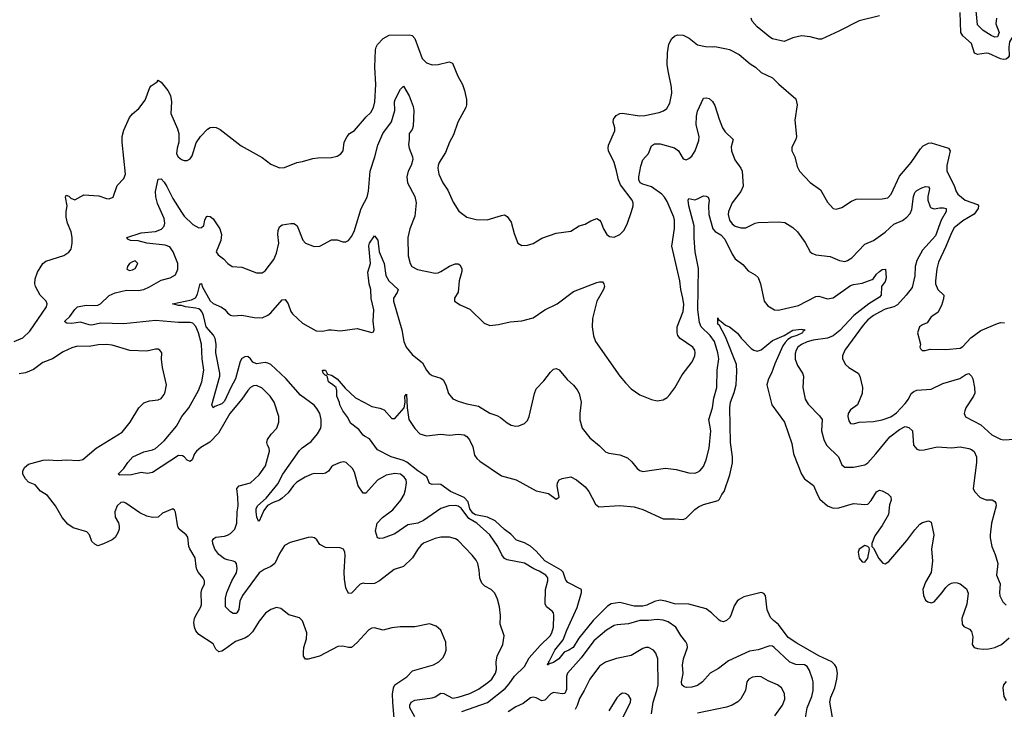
# Model space of a CAD drawing. Header units: inches. Extents: x 1245430 to 1420861, y 606325 to 671315.
# Tile 285 of 319: x 1407609 to 1414437, y 622081 to 626859. Entities that reach past the tile are written whole.
import ezdxf

# ---------------------------------------------------------------- set-up
doc = ezdxf.new("R2010")
doc.units = ezdxf.units.IN
doc.header["$MEASUREMENT"] = 0
doc.layers.add('B4602', color=7, linetype='Continuous')
doc.layers.add('B4612', color=7, linetype='Continuous')

msp = doc.modelspace()

# ---------------------------------------------------------------- linework, layer by layer
at = {"layer": 'B4602', "color": 5}
for points, elevation in [([(1407570, 624628.9), (1407630, 624655.8), (1407679.3, 624700.7), (1407795.6, 624870), (1407799.7, 624890), (1407791.5, 624910), (1407749.8, 624950), (1407718.9, 625010), (1407714.7, 625030), (1407716.1, 625063.9), (1407731.5, 625110), (1407769.7, 625170), (1407790, 625186), (1407915.1, 625224.9), (1407950, 625247.6), (1407965.3, 625270), (1407973.6, 625310), (1407973.6, 625350), (1407965, 625390), (1407941.1, 625450), (1407931.6, 625490), (1407929.9, 625529.9), (1407937.3, 625570), (1407926, 625630), (1407930, 625644), (1407950, 625637.1), (1407962.8, 625622.8), (1407990, 625610.2), (1408053.2, 625646.8), (1408158.4, 625638.4), (1408210, 625620.4), (1408230, 625618), (1408256, 625630), (1408283.6, 625710), (1408330, 625758.8), (1408341.6, 625790), (1408318.5, 626010), (1408319.9, 626050), (1408330, 626094.9), (1408370, 626181.3), (1408390, 626206.2), (1408435.6, 626244.4), (1408478.5, 626301.5), (1408510.9, 626389.1), (1408519.7, 626400.3), (1408562.7, 626430), (1408570, 626441), (1408590, 626426.8), (1408635.5, 626370), (1408654, 626334), (1408661.5, 626290), (1408657.4, 626210), (1408703.8, 626103.8), (1408712.2, 626070), (1408712.2, 626010), (1408700.2, 625970), (1408696.5, 625930), (1408708.1, 625908.1), (1408730, 625890.4), (1408750, 625883.7), (1408770, 625884.2), (1408790, 625894.9), (1408804.4, 625915.6), (1408832.9, 626007.1), (1408861.4, 626050), (1408910, 626101.5), (1408930, 626111.3), (1408950, 626113.8), (1408971.3, 626111.3), (1408999.2, 626099.2), (1409145.1, 625985.1), (1409290, 625903.6), (1409350, 625858), (1409410, 625832.2), (1409445.8, 625834.2), (1409530, 625870.7), (1409570, 625877.3), (1409642, 625898), (1409677.2, 625902.8), (1409770, 625903.7), (1409810, 625912.7), (1409835.1, 625930), (1409852, 625950), (1409859.5, 626010), (1409879.5, 626050), (1409896, 626070), (1409930, 626092.7), (1410000, 626172.9)], 780), ([(1410000, 622953.3), (1409990, 622954.2), (1409970, 622948.3), (1409910, 622886.6), (1409890, 622882.7), (1409870, 622922), (1409861.9, 622981.9), (1409857.8, 623030), (1409865.4, 623145.4), (1409863.6, 623170), (1409855.1, 623190), (1409830, 623199.5), (1409730, 623202.7), (1409690, 623222.7), (1409670, 623254), (1409654, 623270), (1409630, 623274.3), (1409610, 623271), (1409484.2, 623235.8), (1409444.7, 623215.3), (1409410, 623160.7), (1409376.9, 623090), (1409350.3, 623070), (1409303.8, 623050), (1409270, 623027.1), (1409154.5, 622870), (1409135, 622830), (1409127.4, 622772.6), (1409115.5, 622750), (1409110, 622744.5), (1409090, 622745.6), (1409070, 622755.6), (1409036.3, 622790), (1409034.8, 622850), (1409044.2, 622890), (1409080.3, 622970), (1409112.8, 623027.2), (1409116.4, 623056.4), (1409112.9, 623090), (1409102, 623102), (1409090, 623107.3), (1409050, 623115.5), (1409030, 623124.5), (1408990, 623153.1), (1408961.8, 623190), (1408947.1, 623230), (1408946.6, 623250), (1408954.5, 623265.5), (1408970, 623274.6), (1409030, 623280.6), (1409050, 623286.8), (1409070, 623298), (1409100.6, 623330), (1409113.6, 623370), (1409117.1, 623450), (1409123.7, 623490), (1409122.4, 623550), (1409113.8, 623610), (1409130, 623630.2), (1409210, 623650.4), (1409270, 623706.4), (1409312.5, 623767.5), (1409340.4, 623870), (1409338.7, 623890), (1409327.8, 623910), (1409323.5, 623930), (1409328.3, 623950), (1409352.7, 623987.3), (1409391.1, 624030), (1409406.6, 624070), (1409406.3, 624110), (1409372.6, 624210), (1409346, 624250), (1409290, 624305.6), (1409250, 624325.6), (1409230, 624321.6), (1409210, 624309.6), (1409190, 624289.6), (1409149.4, 624230.6), (1409066.2, 624130), (1408986.8, 623993.2), (1408927.9, 623932.2), (1408865.5, 623894.5), (1408835.5, 623870), (1408820.2, 623850), (1408803.8, 623810), (1408790, 623797.6), (1408770, 623807.8), (1408750, 623829.7), (1408737, 623837), (1408710, 623838.5), (1408530, 623721), (1408494.7, 623714.7), (1408450, 623722.3), (1408384.5, 623704.5), (1408302.6, 623702.6), (1408292.7, 623710), (1408331.1, 623748.9), (1408357.7, 623790), (1408392.8, 623830), (1408470, 623865.8), (1408530, 623879.1), (1408550, 623888.3), (1408610, 623942.3), (1408697.1, 624042.9), (1408733.2, 624110), (1408780.7, 624170), (1408849.8, 624290), (1408872, 624350), (1408886.2, 624430), (1408873.6, 624510), (1408869.8, 624610), (1408847.9, 624690), (1408830, 624734), (1408810, 624755.4), (1408790, 624761.6), (1408710, 624762.1), (1408550, 624775.6), (1408330, 624751.9), (1408170, 624755.5), (1408110, 624742.4), (1408090, 624743.9), (1408030, 624762.6), (1407970, 624755.3), (1407936.6, 624756.6), (1407923.9, 624763.9), (1407922.9, 624770), (1407956.7, 624803.3), (1407990, 624852.2), (1408010, 624868.7), (1408070, 624882), (1408130, 624878.4), (1408150, 624881.5), (1408170, 624891.1), (1408230, 624947.9), (1408270, 624965.8), (1408350, 624984.8), (1408430, 624982.9), (1408469.9, 624990.1), (1408510, 625007.9), (1408590, 625054.7), (1408653.2, 625070), (1408690, 625090.7), (1408705.7, 625130), (1408706.4, 625170), (1408674, 625250), (1408650, 625284.5), (1408616.4, 625296.4), (1408490, 625310.9), (1408430, 625326.5), (1408377.2, 625330), (1408359.5, 625339.5), (1408352, 625350), (1408450, 625382.8), (1408550, 625390.9), (1408591.4, 625408.6), (1408611, 625429), (1408614.4, 625450), (1408610, 625482.9), (1408564.7, 625584.7), (1408552.5, 625632.5), (1408551.6, 625670), (1408570, 625754.8), (1408590, 625756.5), (1408610, 625734.3), (1408630, 625703.1), (1408670, 625619.5), (1408730, 625525.3), (1408750, 625498.9), (1408810, 625439.3), (1408850, 625416.3), (1408870, 625418.8), (1408886.6, 625433.4), (1408892.7, 625470), (1408904.8, 625495.2), (1408910, 625498.8), (1408930, 625495.5), (1408950, 625479.1), (1408995.6, 625410), (1409007.1, 625370), (1409002.4, 625330), (1408971, 625250), (1408984.7, 625230), (1409022.8, 625202.8), (1409051.3, 625170), (1409082, 625150), (1409150, 625144.4), (1409250, 625104.4), (1409290, 625104.9), (1409310, 625118.4), (1409370, 625198.4), (1409390, 625240.5), (1409405.8, 625310), (1409398.9, 625370), (1409400.5, 625399.5), (1409410, 625423), (1409430, 625438.4), (1409490, 625448), (1409510, 625447.7), (1409520.9, 625440.9), (1409532.7, 625430), (1409572.5, 625332.5), (1409590, 625311), (1409650, 625287.3), (1409690, 625290.7), (1409770, 625334.4), (1409810, 625334.6), (1409850, 625320.3), (1409870, 625319.5), (1409890, 625330.4), (1409910, 625356.4), (1409928, 625392), (1409977, 625550), (1410000, 625594.2)], 760), ([(1410000, 623579.5), (1409990, 623579.5), (1409955.1, 623630), (1409930, 623724), (1409916, 623750), (1409873.2, 623790), (1409854.9, 623794.9), (1409830, 623791.9), (1409783.1, 623770), (1409770, 623760.4), (1409749.3, 623730), (1409730, 623717.5), (1409710, 623712.8), (1409650, 623715), (1409633.7, 623710), (1409589.2, 623690), (1409530, 623654.5), (1409507.7, 623632.3), (1409470, 623580.8), (1409430, 623544.3), (1409410, 623529.4), (1409365.9, 623514.1), (1409326.6, 623493.4), (1409301.6, 623458.4), (1409270, 623383.7), (1409265.6, 623385.6), (1409253, 623413), (1409247.9, 623448), (1409248.8, 623470), (1409257.2, 623490), (1409317.1, 623542.9), (1409381.1, 623619), (1409397.9, 623642.1), (1409432.4, 623710), (1409550, 623873.6), (1409567.4, 623892.6), (1409630, 623937.2), (1409673.4, 623990), (1409696.3, 624030), (1409700.2, 624050), (1409699.1, 624090), (1409690, 624131.3), (1409670, 624166), (1409650, 624187.4), (1409556.9, 624256.9), (1409453.2, 624373.2), (1409350, 624469.9), (1409330, 624479.9), (1409310, 624483), (1409250, 624474.2), (1409226.4, 624486.4), (1409210, 624510.5), (1409190, 624525.8), (1409170, 624524), (1409150, 624511.7), (1409137, 624490), (1409106.4, 624370), (1409072, 624310), (1409030, 624215), (1409010, 624196.7), (1408960.9, 624179.1), (1408949.6, 624169.7), (1408942, 624190), (1408995.9, 624390), (1408996, 624410), (1408968.8, 624550), (1408972.1, 624610), (1408964.8, 624650), (1408953.1, 624673.1), (1408902.9, 624730), (1408883.6, 624810), (1408873.7, 624833.7), (1408864.4, 624844.4), (1408850, 624855), (1408830, 624861.6), (1408759, 624870), (1408730, 624879.5), (1408710, 624878.4), (1408669.2, 624890), (1408800.7, 624919.3), (1408827.4, 624932.6), (1408841.4, 624958.6), (1408858, 625022), (1408862, 625030), (1408870, 625031.8), (1408874.7, 625010), (1408930, 624910.3), (1408950, 624893.1), (1409007.9, 624867.9), (1409031.3, 624851.3), (1409050, 624827.7), (1409070, 624812.7), (1409090, 624808.5), (1409150, 624812.6), (1409234.9, 624794.9), (1409290, 624792.9), (1409330, 624811.1), (1409350, 624828.1), (1409430, 624918), (1409450, 624920.7), (1409470, 624891), (1409490, 624837.3), (1409501.5, 624821.5), (1409570, 624756.4), (1409664.5, 624704.5), (1409710, 624700.3), (1409749.8, 624710.2), (1409770, 624710.3), (1409830, 624702.3), (1409950, 624718.9), (1410000, 624704.8)], 740), ([(1410000, 622598.9), (1409950, 622543.7), (1409910, 622509.5), (1409890, 622509.6), (1409850, 622519.1), (1409815.2, 622515.2), (1409688.2, 622450), (1409610, 622428.9), (1409590, 622428.5), (1409576.9, 622450), (1409577, 622477), (1409580.2, 622510), (1409596.8, 622570), (1409598.8, 622610), (1409570, 622694), (1409550, 622715.1), (1409475.2, 622735.2), (1409418.8, 622778.8), (1409390, 622785.1), (1409350, 622772.1), (1409313.7, 622746.3), (1409270, 622691.3), (1409222.2, 622617.8), (1409192.3, 622587.7), (1409170, 622574.8), (1409104.4, 622550), (1409030, 622495.3), (1409010, 622483.5), (1408990, 622478.9), (1408970, 622497), (1408950, 622534.7), (1408850, 622598.7), (1408830, 622625.4), (1408821.3, 622650), (1408817.3, 622682.7), (1408821.1, 622710), (1408829.3, 622730.7), (1408866, 622790), (1408870, 622806), (1408867.1, 622890), (1408871.1, 622910), (1408889.6, 622950), (1408889.7, 622970), (1408881.2, 622990), (1408848.6, 623028.6), (1408837.7, 623050), (1408831.4, 623070), (1408825.8, 623130), (1408787.9, 623192.1), (1408781.5, 623210), (1408773.9, 623273.9), (1408763.7, 623290), (1408713.6, 623330), (1408704.4, 623344.4), (1408690, 623446), (1408681.2, 623461.2), (1408670, 623469), (1408599.8, 623440.2), (1408570, 623413.2), (1408530, 623409.2), (1408490, 623418), (1408441.3, 623441.3), (1408344, 623510), (1408330, 623515.1), (1408310, 623512.8), (1408284, 623490), (1408268.1, 623450), (1408271.7, 623411.7), (1408293, 623373), (1408299.5, 623350), (1408298.7, 623330), (1408290, 623302.7), (1408270, 623272), (1408250, 623255.6), (1408190, 623227), (1408150, 623214), (1408130, 623224), (1408110, 623244), (1408092.3, 623290), (1408073.2, 623310), (1407978.4, 623338.4), (1407942.7, 623362.7), (1407902.7, 623410), (1407857, 623490), (1407802, 623562), (1407753.1, 623593.1), (1407716.1, 623636.1), (1407670, 623654.5), (1407650, 623678), (1407631.6, 623710), (1407631.6, 623730), (1407643.1, 623756.9), (1407670, 623780.5), (1407772.6, 623807.4), (1407810, 623810.2), (1407870, 623803.9), (1407930, 623808.9), (1408015.6, 623804.4), (1408047.5, 623812.5), (1408139.6, 623890), (1408319.5, 624000.5), (1408374.7, 624070), (1408435.1, 624170), (1408470, 624205.5), (1408510, 624219.3), (1408570, 624224.9), (1408590, 624234.9), (1408610, 624262), (1408618.3, 624281.7), (1408627.7, 624330), (1408599.3, 624450), (1408593, 624507), (1408594, 624550), (1408581.2, 624570), (1408570, 624575.6), (1408550, 624576.9), (1408490, 624562), (1408373.4, 624566.6), (1408250, 624604.4), (1408210, 624609.8), (1408153.1, 624606.9), (1408090, 624594.8), (1408010, 624597.1), (1407970, 624586.2), (1407910, 624558), (1407835.8, 624510), (1407770, 624483.7), (1407704.6, 624435.4), (1407650, 624412.1), (1407606.2, 624406.2)], 780), ([(1410000, 623974.1), (1409990, 623979.3), (1409960.2, 624020.2), (1409902.7, 624062.7), (1409883.3, 624103.3), (1409850, 624149.2), (1409829.6, 624190), (1409827, 624207), (1409808.7, 624251.3), (1409808.7, 624290), (1409802.7, 624310), (1409781.2, 624330), (1409749.6, 624349.6), (1409742.7, 624382.7), (1409735.3, 624395.3), (1409730, 624394), (1409714, 624410), (1409708.7, 624430), (1409730, 624432), (1409742.8, 624402.8), (1409770, 624395.3), (1409810, 624370.4), (1409865.5, 624305.5), (1409938.2, 624238.2), (1410000, 624205.7)], 720)]:
    msp.add_lwpolyline(points, dxfattribs=dict(at, elevation=elevation))
at = {"layer": 'B4602', "color": 5, "elevation": 780}
msp.add_lwpolyline([(1408410, 625189), (1408390, 625182.7), (1408371, 625170), (1408356, 625150), (1408351.3, 625130), (1408370, 625122), (1408390, 625125.5), (1408410, 625134.8), (1408429, 625170)], close=True, dxfattribs=at)
at = {"layer": 'B4612', "color": 5}
for points, elevation in [([(1414383.1, 626870), (1414377.8, 626830), (1414401.3, 626770), (1414390, 626741.7), (1414370, 626738.5), (1414346, 626750), (1414290, 626785.6), (1414250, 626824.7), (1414236.4, 626970)], 760), ([(1413570, 626885.3), (1413430, 626851.5), (1413290, 626779.3), (1413170, 626725.1), (1413150, 626724), (1413090, 626740.4), (1413030, 626747.3), (1412970, 626732.7), (1412910, 626709.5), (1412830, 626727.8), (1412810, 626739.5), (1412722, 626810), (1412688, 626850), (1412680.5, 626870)], 780), ([(1414550.1, 626889.9), (1414531.2, 626850), (1414510.9, 626770), (1414473.6, 626706.4), (1414467.5, 626670), (1414470.1, 626609.9), (1414463.5, 626596.5), (1414450, 626585.8), (1414430, 626583.8), (1414410, 626589), (1414330, 626625.2), (1414310, 626627.5), (1414250, 626617.7), (1414230, 626628.3), (1414210, 626695.3), (1414148.3, 626748.3), (1414134.6, 626770), (1414131.4, 626910)], 780), ([(1410000, 626172.9), (1410010, 626184.4), (1410043.9, 626216.1), (1410062.8, 626250), (1410070.4, 626289.6), (1410078.9, 626410), (1410072.5, 626530), (1410076.2, 626650), (1410079.8, 626670), (1410090, 626688.5), (1410130, 626729.1), (1410170, 626751.3), (1410310, 626754.9), (1410330.2, 626750.2), (1410348.8, 626730), (1410400.3, 626590), (1410430, 626559.5), (1410470, 626547), (1410510, 626548.9), (1410587.5, 626567.5), (1410610, 626557.3), (1410647.1, 626467.1), (1410678.8, 626410), (1410694, 626370), (1410707.6, 626307.6), (1410708.1, 626270), (1410702.4, 626250), (1410646.5, 626150), (1410617.9, 626062.1), (1410589.2, 626010), (1410561.7, 625938.3), (1410518.7, 625870), (1410510.4, 625850), (1410508.7, 625830), (1410516.4, 625790), (1410542.4, 625730), (1410577.6, 625677.6), (1410615.6, 625595.6), (1410653.5, 625533.5), (1410710.4, 625490.4), (1410774.4, 625474.4), (1410850, 625471.8), (1410950, 625503), (1410970, 625506.8), (1410981.4, 625501.4), (1410990, 625496), (1411016.9, 625456.9), (1411037.7, 625377.7), (1411064, 625310), (1411090, 625294), (1411130, 625298), (1411170, 625308.4), (1411230, 625344.9), (1411330, 625379.1), (1411430, 625394), (1411488.7, 625430), (1411530, 625442), (1411570, 625466.8), (1411610, 625481), (1411630, 625471.3), (1411638.5, 625458.5), (1411658, 625410), (1411680.5, 625370), (1411698, 625358), (1411730, 625352.4), (1411769.3, 625370), (1411799.5, 625400.5), (1411823, 625450), (1411851.6, 625530), (1411862.9, 625570), (1411862.9, 625590), (1411855.6, 625610), (1411774.9, 625714.9), (1411760.3, 625750), (1411748.2, 625811.8), (1411730, 625869.4), (1411691, 625950), (1411688.5, 625970), (1411692.4, 625990), (1411735.6, 626090), (1411736.9, 626110), (1411724.7, 626150), (1411726.6, 626170), (1411745.2, 626194.8), (1411770.9, 626209.1), (1411790, 626211.4), (1411906.9, 626193.1), (1411944.9, 626195.1), (1412043.8, 626216.2), (1412072.8, 626227.2), (1412095.2, 626244.8), (1412117.8, 626282.2), (1412131.9, 626350), (1412128.6, 626391.4), (1412104.6, 626504.6), (1412099.5, 626550), (1412101.3, 626630), (1412109.8, 626690), (1412129.9, 626730.1), (1412150, 626746.3), (1412170, 626755.6), (1412210, 626752), (1412251.5, 626731.5), (1412310, 626685.5), (1412365.6, 626674.4), (1412410, 626670.8), (1412430, 626674), (1412510, 626658), (1412530, 626653), (1412598, 626618), (1412673.7, 626553.7), (1412710.8, 626530), (1412750, 626494), (1412830, 626456.3), (1412872.1, 626412.1), (1412990, 626310.8), (1413001.3, 626270), (1412983.4, 626163.4), (1412994.4, 626050), (1412990.3, 626029.7), (1412964.2, 625975.8), (1412963.1, 625950), (1412983.1, 625910), (1413001.2, 625841.2), (1413017, 625810), (1413090, 625732), (1413160.9, 625680.9), (1413210, 625595.5), (1413250, 625550.6), (1413270, 625546), (1413310, 625558.4), (1413378, 625602), (1413410, 625616.4), (1413590, 625617), (1413630, 625625.3), (1413652.8, 625650), (1413710, 625774.3), (1413789.8, 625870), (1413855.2, 625964.8), (1413874.3, 625985.7), (1413910, 626004.7), (1413930, 626006.5), (1414049.2, 625969.2), (1414061.3, 625950), (1414037.5, 625850), (1414037.4, 625810), (1414088.3, 625710), (1414103.2, 625670), (1414114.7, 625650), (1414164.2, 625610), (1414250, 625579), (1414258, 625570), (1414256, 625550), (1414228.6, 625511.5), (1414150, 625465.8), (1414090, 625416.8), (1414070, 625383), (1414031.7, 625288.3), (1413980.2, 625179.8), (1413967.9, 625132.1), (1413958.4, 625050), (1413960.5, 625030), (1413976.2, 624990), (1414016.5, 624950), (1414015.8, 624924.2), (1414000.9, 624879.1), (1413974.9, 624830), (1413930, 624800.7), (1413900.7, 624759.3), (1413870, 624746), (1413848, 624730), (1413834, 624690), (1413856, 624610), (1413851.3, 624590), (1413856.9, 624576.9), (1413867.7, 624567.7), (1413887.7, 624567.7), (1413923.3, 624576.7), (1414030, 624574.3), (1414130, 624584), (1414150, 624593.7), (1414205.2, 624654.8), (1414273.7, 624706.3), (1414390, 624754.5), (1414410, 624760.2), (1414438.7, 624758.7)], 780), ([(1410000, 625594.2), (1410018.6, 625630), (1410028.5, 625671.5), (1410039.8, 625810), (1410072.4, 625910), (1410092.7, 625990), (1410127.5, 626070), (1410187.8, 626152.2), (1410210.5, 626230), (1410208.9, 626290), (1410213.6, 626306.4), (1410250, 626378.8), (1410270, 626398.8), (1410310, 626332.4), (1410337.1, 626257.1), (1410341.6, 626230), (1410337.3, 626122.7), (1410330, 626099.3), (1410308.8, 626071.2), (1410310.3, 626030.3), (1410304.7, 625995.3), (1410308.4, 625968.4), (1410333.7, 625910), (1410335.3, 625890), (1410322.6, 625850), (1410302.2, 625810), (1410292.3, 625770), (1410298, 625730), (1410350, 625634.9), (1410357.9, 625590), (1410350, 625497.2), (1410313.4, 625410), (1410300.3, 625350), (1410302.9, 625222.9), (1410315.5, 625170), (1410327.7, 625150), (1410367.7, 625127.7), (1410490, 625104.1), (1410510, 625105.4), (1410530, 625114), (1410590, 625151.1), (1410628.2, 625168.2), (1410648.5, 625168.5), (1410661.6, 625161.6), (1410675.9, 625135.9), (1410674.9, 625114.9), (1410656.5, 625050), (1410648.9, 624971.1), (1410624.9, 624930), (1410622.8, 624910), (1410663.4, 624883.4), (1410730, 624854.4), (1410830, 624757.3), (1410870, 624740.7), (1410930, 624747.7), (1411010, 624765.5), (1411090, 624773), (1411170, 624792.4), (1411250.5, 624849.5), (1411336.3, 624890), (1411450, 624975.3), (1411610, 625039.5), (1411630, 625043.8), (1411650, 625042), (1411660.5, 625030), (1411663.8, 625010), (1411657.6, 624990), (1411611.2, 624908.8), (1411581.5, 624790), (1411579.5, 624730), (1411588.3, 624668.3), (1411600.7, 624630), (1411771, 624390), (1411810, 624342), (1411850, 624302), (1411910, 624259.3), (1411990, 624228), (1412030, 624218), (1412070, 624225.5), (1412098, 624242), (1412117.8, 624262.2), (1412150.8, 624309.2), (1412201.8, 624398.2), (1412271.4, 624488.6), (1412290.8, 624530), (1412292.8, 624550), (1412289.7, 624570), (1412276.3, 624590), (1412189.8, 624649.8), (1412173.7, 624670), (1412167, 624690), (1412169, 624731), (1412210, 624837.3), (1412213.6, 624886.4), (1412208.4, 624930), (1412192.7, 624990), (1412186.4, 625050), (1412130.9, 625290), (1412148.6, 625411.4), (1412148.7, 625470), (1412144.1, 625490), (1412099, 625599), (1412080.9, 625630), (1412061.5, 625650), (1411990, 625700.8), (1411930, 625718.8), (1411912, 625730), (1411902.1, 625750), (1411901.4, 625770), (1411915.8, 625844.2), (1411930.7, 625889.3), (1411968.1, 625931.9), (1411990, 625984.9), (1412010, 626000.2), (1412050, 625999.7), (1412150, 625971.8), (1412176.2, 625950), (1412210, 625895.8), (1412230, 625888.7), (1412250, 625897), (1412270, 625914.6), (1412293.3, 625950), (1412318.1, 626021.9), (1412320.2, 626050), (1412299.4, 626130), (1412301.8, 626190), (1412310, 626224.9), (1412350, 626316), (1412370, 626318), (1412390, 626312.4), (1412413.1, 626293.1), (1412430, 626264.9), (1412458.4, 626170), (1412482.9, 626110), (1412501.9, 626081.9), (1412555.5, 626030), (1412542.2, 625977.8), (1412544.1, 625950), (1412568.7, 625888.7), (1412610.4, 625830), (1412618.4, 625810), (1412626, 625706), (1412610.4, 625670), (1412550, 625589.6), (1412522.9, 625530), (1412521.1, 625510), (1412530.3, 625470), (1412550, 625444.4), (1412570, 625429.3), (1412610, 625418.2), (1412643.3, 625416.7), (1412710, 625450.3), (1412730, 625453.7), (1412870, 625459.5), (1412913.8, 625453.8), (1412970, 625420.3), (1413003.1, 625390), (1413056.2, 625316.2), (1413090, 625250.8), (1413100.9, 625240.9), (1413130.4, 625230.4), (1413230, 625217.4), (1413294.8, 625190), (1413330, 625184.7), (1413350, 625190.2), (1413379.1, 625210), (1413470, 625304.9), (1413530, 625330.4), (1413610, 625386.7), (1413670, 625443.6), (1413730, 625468.9), (1413759.7, 625490), (1413783, 625517), (1413795.8, 625544.2), (1413806.6, 625633.4), (1413817.2, 625662.8), (1413830, 625676.1), (1413865.6, 625694.4), (1413890, 625703.2), (1413910, 625702.4), (1413916.9, 625690), (1413916.6, 625676.6), (1413906.5, 625633.5), (1413906.7, 625610), (1413923.6, 625563.6), (1413930, 625554.7), (1413949.6, 625549.6), (1413990, 625556.7), (1414016, 625556), (1414032.4, 625550), (1414034.3, 625530), (1413999.5, 625470), (1413958.4, 625361.6), (1413870, 625263.2), (1413829.6, 625190), (1413819.4, 625150), (1413815.8, 625084.2), (1413797.3, 625002.7), (1413756, 624950), (1413695.3, 624884.7), (1413669.6, 624870.4), (1413610, 624853.1), (1413570, 624833.7), (1413529.2, 624810), (1413490, 624779.3), (1413456.8, 624743.2), (1413330.2, 624570), (1413314, 624530), (1413314.4, 624510), (1413336.4, 624470), (1413359.3, 624450), (1413423, 624410), (1413434.9, 624390), (1413452.7, 624310), (1413450.4, 624270), (1413418.7, 624190), (1413370, 624156.5), (1413354.1, 624130), (1413351.9, 624110), (1413359.5, 624079.5), (1413370, 624062), (1413390, 624059.5), (1413430.2, 624070.2), (1413530, 624074), (1413590, 624086.5), (1413650, 624107.8), (1413690, 624134.7), (1413750, 624198.9), (1413773, 624230), (1413790, 624268.4), (1413810, 624283.6), (1413830, 624291.6), (1413930, 624299.6), (1414010, 624339.1), (1414127.1, 624372.8), (1414170, 624400.5), (1414190, 624406.8), (1414208.3, 624388.3), (1414218, 624370), (1414230.3, 624310.3), (1414231.4, 624271.4), (1414223.9, 624250), (1414170.3, 624170), (1414162, 624150), (1414158.3, 624130), (1414167.7, 624107.7), (1414272.9, 624052.9), (1414350, 623982), (1414410, 623952.2), (1414430, 623948.4), (1414630, 623959.3)], 760), ([(1410000, 624704.8), (1410050, 624690.8), (1410063.1, 624696.9), (1410066, 624710), (1410060.2, 624770), (1410065.2, 624850), (1410046.4, 624926.4), (1410043.3, 624990), (1410033.2, 625030), (1410022.9, 625110), (1410041.1, 625170), (1410030, 625291.3), (1410034.7, 625310), (1410070, 625360.7), (1410092.1, 625332), (1410102, 625250), (1410135.5, 625170), (1410147.2, 625087.3), (1410169.3, 625049.3), (1410232.4, 624990), (1410225.8, 624970), (1410201.9, 624930), (1410201.4, 624910), (1410258.1, 624710), (1410272.4, 624630), (1410289.5, 624590), (1410330, 624539.6), (1410402.2, 624482.2), (1410430.4, 624430), (1410448.2, 624408.2), (1410470, 624394), (1410530, 624376.5), (1410544.2, 624364.2), (1410563.9, 624330), (1410581.5, 624270), (1410612.7, 624232.7), (1410650, 624215.2), (1410710, 624196.9), (1410790, 624182), (1410870, 624132.7), (1410917, 624117), (1410943.1, 624103.1), (1410990, 624065.5), (1411018, 624050), (1411050, 624042), (1411070, 624044), (1411110, 624060.7), (1411130, 624081), (1411140.7, 624110), (1411178.4, 624270), (1411190, 624300.7), (1411242.9, 624357.1), (1411290, 624418), (1411310, 624437.3), (1411330, 624442), (1411350, 624433.4), (1411405.6, 624365.6), (1411450, 624326), (1411475.3, 624295.3), (1411488.6, 624270), (1411501.7, 624210), (1411492.7, 624130), (1411493.2, 624086.8), (1411508.4, 624030), (1411562.2, 623962.2), (1411630, 623906), (1411670, 623866), (1411695.1, 623855.1), (1411770, 623843.1), (1411822.5, 623822.5), (1411854.6, 623794.6), (1411890, 623750.5), (1411910, 623735.5), (1411930, 623728.4), (1412087.2, 623752.8), (1412162, 623742), (1412250, 623719.5), (1412290, 623718), (1412310, 623723.1), (1412326.3, 623733.7), (1412350, 623763), (1412369.8, 623810), (1412389.7, 623890), (1412402.2, 624010), (1412387.6, 624090), (1412412.5, 624170), (1412422.8, 624237.2), (1412443.5, 624310), (1412446.5, 624430), (1412456.4, 624510), (1412450.9, 624550), (1412426.9, 624630), (1412397.1, 624670), (1412334.1, 624730), (1412322.3, 624762.3), (1412312, 624850), (1412315.3, 625135.3), (1412293.3, 625250), (1412285.4, 625345.4), (1412286.9, 625430), (1412249.8, 625570.2), (1412245.1, 625610), (1412250, 625620.5), (1412290, 625612), (1412310, 625617.1), (1412350, 625638), (1412370, 625636.9), (1412382, 625630), (1412389.2, 625610), (1412384.3, 625570), (1412388.7, 625510), (1412416.3, 625410), (1412432.2, 625392.2), (1412470, 625368.2), (1412499.4, 625339.4), (1412550, 625233.7), (1412570, 625201.7), (1412623, 625163), (1412659.9, 625119.9), (1412710, 625092.2), (1412730, 625072.7), (1412746, 625030), (1412771.9, 624910), (1412795.8, 624875.8), (1412842.8, 624850), (1412870, 624847.1), (1412890, 624850.2), (1413010, 624878.6), (1413130, 624942.3), (1413150, 624944), (1413210, 624925.2), (1413250, 624931.3), (1413370, 625016.5), (1413390, 625024.5), (1413450, 625033.8), (1413520.6, 625059.4), (1413530, 625066.4), (1413550, 625096.9), (1413570, 625114.6), (1413590, 625127.3), (1413612, 625130), (1413617.3, 625070), (1413610, 625046), (1413585.5, 625010), (1413583, 624950), (1413570, 624935.9), (1413496.6, 624890), (1413392.8, 624810), (1413295.2, 624704.8), (1413250.9, 624669.1), (1413210, 624653), (1413110, 624637.8), (1413070, 624626.7), (1413030, 624609.3), (1413005.5, 624590), (1412993.5, 624570), (1412987.3, 624547.3), (1412987.3, 624507.3), (1413002.2, 624462.2), (1413036.9, 624410), (1413044, 624390), (1413040.1, 624310), (1413056.6, 624230), (1413075.7, 624195.7), (1413154.5, 624114.5), (1413172.8, 624090), (1413169.4, 624010), (1413184.8, 623950), (1413204.2, 623910), (1413287.4, 623830), (1413310, 623774), (1413330, 623758), (1413390, 623759.3), (1413470, 623774.7), (1413490, 623788.4), (1413545.8, 623850), (1413641.6, 623970), (1413710, 624020.2), (1413750, 624040.3), (1413773.7, 624033.7), (1413799.1, 624010), (1413807.2, 623910), (1413830, 623883.1), (1413850, 623877.6), (1413880.8, 623879.2), (1413970, 623898.9), (1414070, 623892), (1414130, 623899.5), (1414190, 623888.8), (1414210, 623882), (1414228.1, 623868.2), (1414243.9, 623830), (1414244.5, 623790), (1414220.5, 623610), (1414230.4, 623590.4), (1414270, 623548.2), (1414310, 623532.4), (1414351.7, 623531.7), (1414370, 623520.7), (1414377.1, 623510), (1414380.4, 623490), (1414348.6, 623370), (1414338, 623290), (1414339.6, 623270), (1414349.1, 623210), (1414374.2, 623154.2), (1414390.7, 623090.7), (1414382.7, 623010), (1414407.3, 622950), (1414403.5, 622890), (1414406.6, 622866.6), (1414425.2, 622825.2), (1414450, 622803.2)], 740), ([(1410000, 624205.7), (1410050, 624179.5), (1410106.6, 624166.6), (1410135.1, 624155.1), (1410190, 624094.8), (1410210, 624096.3), (1410275.3, 624170), (1410282, 624210), (1410279, 624250), (1410290, 624264.7), (1410295.5, 624170), (1410308, 624090), (1410347.7, 624027.7), (1410384, 623990), (1410430, 623975.3), (1410530, 623988.2), (1410590, 623980.4), (1410650, 623988.4), (1410690, 623982.4), (1410710, 623970.4), (1410727.8, 623947.7), (1410750, 623898.8), (1410762.9, 623842.9), (1410779.3, 623819.3), (1410800.4, 623800.4), (1410950, 623698.6), (1411051.1, 623671.1), (1411190, 623594.9), (1411275.6, 623575.6), (1411330, 623537.3), (1411349, 623550), (1411335.1, 623630), (1411337.2, 623650), (1411349.2, 623670), (1411370, 623680.7), (1411430, 623692.7), (1411470, 623670.3), (1411530, 623621.6), (1411556.4, 623590), (1411602.3, 623502.3), (1411624.4, 623484.4), (1411770, 623492.4), (1411870, 623483.6), (1411930, 623464.7), (1412070, 623400.3), (1412150, 623401.3), (1412210, 623396.5), (1412230, 623406), (1412290, 623465.2), (1412316, 623484), (1412350, 623499.4), (1412451.9, 623528.1), (1412462.7, 623537.3), (1412478, 623570), (1412494, 623590), (1412533.8, 623706.2), (1412552.1, 623787.9), (1412552.4, 623830), (1412538.1, 623930), (1412533.6, 624170), (1412538.7, 624210), (1412563.6, 624276.4), (1412576.3, 624330), (1412581.1, 624421.1), (1412579, 624470), (1412502.3, 624662.3), (1412461.1, 624741.1), (1412449.8, 624750), (1412450, 624794), (1412456.9, 624776.9), (1412470, 624771), (1412503.1, 624743.1), (1412530.3, 624730.3), (1412586.6, 624686.6), (1412612.8, 624652.8), (1412681.8, 624581.8), (1412698.8, 624570), (1412723.4, 624563.4), (1412750, 624571.8), (1412830, 624635.6), (1412910, 624672), (1412970, 624708.8), (1413030, 624714.3), (1413056, 624710), (1413040.3, 624699.8), (1413037, 624690), (1412998.4, 624670), (1412960.7, 624659.3), (1412936.3, 624643.7), (1412917, 624623), (1412901.4, 624598.6), (1412844.3, 624475.7), (1412821.5, 624410), (1412800.5, 624370), (1412790.2, 624330), (1412824.4, 624190), (1412912.2, 624070), (1412963.2, 623923.2), (1412974.2, 623850), (1413030, 623710.4), (1413050, 623678), (1413112.6, 623632.6), (1413142.4, 623562.4), (1413157.8, 623537.8), (1413210.5, 623490), (1413250, 623474), (1413290, 623476.9), (1413390, 623507), (1413470, 623500.3), (1413490, 623502.6), (1413513.3, 623526.7), (1413550, 623588.2), (1413570, 623598.4), (1413590, 623594.4), (1413630, 623573), (1413650, 623554), (1413651.9, 623530), (1413641.2, 623498.8), (1413632.6, 623430), (1413590, 623353.6), (1413537.8, 623282.3), (1413518.8, 623230), (1413518, 623210), (1413530, 623198), (1413566, 623126), (1413594, 623094), (1413610, 623088.9), (1413635.5, 623104.5), (1413760.9, 623250), (1413815.7, 623324.3), (1413850, 623363), (1413870, 623374.6), (1413910, 623386.8), (1413930, 623378), (1413948.2, 623290), (1413931.4, 623190), (1413939.3, 623110), (1413930.2, 623029.8), (1413890, 622960.7), (1413871.9, 622910), (1413875.8, 622870), (1413890, 622837.3), (1413905.3, 622825.2), (1413930, 622818.7), (1413950, 622825.3), (1414005.6, 622890), (1414030, 622925.5), (1414050, 622943.8), (1414070, 622955.8), (1414090, 622958.4), (1414110, 622958), (1414130.4, 622950.4), (1414175.2, 622915.2), (1414184.9, 622884.9), (1414175.8, 622810), (1414142.6, 622710), (1414143.8, 622670), (1414154.9, 622654.9), (1414196.1, 622636.1), (1414210, 622618.8), (1414217.3, 622582.7), (1414213.4, 622530), (1414227.3, 622510), (1414250, 622502.6), (1414290, 622498.3), (1414330, 622500.2), (1414370, 622508.3), (1414416.2, 622530), (1414470, 622575.3)], 720), ([(1413253.3, 621970), (1413227.3, 622130), (1413234.4, 622165.6), (1413261.5, 622230), (1413274.5, 622290), (1413279.1, 622330), (1413272.4, 622370), (1413262.2, 622390), (1413240.9, 622410), (1413150, 622451.9), (1412998, 622538.1), (1412938.6, 622578.6), (1412870, 622669.1), (1412835.2, 622695.2), (1412816, 622715.9), (1412791.1, 622770), (1412779.6, 622870), (1412770, 622883.7), (1412750, 622889.6), (1412630, 622860.5), (1412597.5, 622842.5), (1412583.8, 622830), (1412563, 622797), (1412539.6, 622730), (1412530, 622714), (1412510, 622695.8), (1412490, 622687.8), (1412470, 622691.3), (1412459, 622699), (1412405.7, 622750), (1412370, 622776.9), (1412250, 622808.6), (1412150, 622812.1), (1412090, 622831.1), (1412050, 622836), (1412010, 622827.1), (1411958.2, 622801.8), (1411930, 622795.8), (1411870, 622795.9), (1411770, 622820.6), (1411709.2, 622810.8), (1411684.4, 622795.6), (1411584.9, 622695.1), (1411486.6, 622573.4), (1411446.4, 622510), (1411417.6, 622490), (1411384.2, 622475.8), (1411347.6, 622430), (1411310, 622405.8), (1411290, 622398.4), (1411280.5, 622399.5), (1411274.8, 622390), (1411268.2, 622388.2), (1411270, 622398), (1411279, 622401), (1411275.1, 622410), (1411283.7, 622416.3), (1411320.2, 622490), (1411378.6, 622561.4), (1411404, 622630), (1411473.6, 622786.4), (1411504.1, 622890), (1411504.7, 622910), (1411410, 622959), (1411396.5, 622976.5), (1411378.4, 623030), (1411364.3, 623044.3), (1411249.7, 623109.7), (1411190, 623175.5), (1411150, 623212), (1411110, 623235.3), (1411053.7, 623253.7), (1411014.8, 623294.8), (1410970, 623326.6), (1410906.9, 623386.9), (1410852.2, 623412.2), (1410770, 623427.3), (1410750, 623440.7), (1410731.1, 623470), (1410718.1, 623518.1), (1410690, 623548.6), (1410596.1, 623590), (1410530, 623637.4), (1410510, 623641.7), (1410470, 623639.1), (1410450, 623645.6), (1410431.9, 623691.9), (1410370, 623732.6), (1410292.9, 623793), (1410270, 623805.3), (1410184.5, 623830), (1410090, 623879.7), (1410035.5, 623955.5), (1410000, 623974.1)], 720), ([(1410674.7, 622065.3), (1410852.5, 622127.5), (1410974.9, 622225.1), (1411003.9, 622256.1), (1411040.8, 622310), (1411110, 622376.5), (1411142.8, 622437.2), (1411218, 622522), (1411287.1, 622590), (1411299.4, 622610), (1411309.8, 622650), (1411313.1, 622730), (1411310, 622748.7), (1411301, 622761), (1411262.7, 622790), (1411251.5, 622811.5), (1411256, 622910), (1411272, 622970), (1411272.1, 622992.2), (1411256.3, 623010), (1411210, 623037.7), (1411173.3, 623053.3), (1411110, 623093.1), (1410990, 623116.2), (1410970, 623126.2), (1410951.2, 623151.1), (1410923.7, 623210), (1410869.8, 623290), (1410778.3, 623370), (1410723.8, 623403.8), (1410670, 623474.6), (1410650, 623487.6), (1410630, 623492.9), (1410584, 623490), (1410530, 623471.2), (1410410, 623388.7), (1410370, 623371.7), (1410301, 623359), (1410210, 623295.9), (1410130, 623266.6), (1410104.5, 623264.5), (1410090, 623269), (1410075.3, 623315.3), (1410088.6, 623370), (1410123.5, 623410), (1410196.9, 623463.1), (1410252.2, 623530), (1410273.9, 623570), (1410283.8, 623603.8), (1410292.2, 623650), (1410288.5, 623670), (1410275.6, 623690), (1410249.2, 623710), (1410210, 623714.4), (1410150, 623703.1), (1410090, 623669.7), (1410010, 623579.5), (1410000, 623579.5)], 740), ([(1410348.2, 622028.2), (1410315, 622090), (1410314.2, 622110), (1410323.5, 622130), (1410350, 622144.6), (1410470, 622159.5), (1410490, 622166.8), (1410530, 622192.3), (1410551.1, 622191), (1410610, 622157.4), (1410650, 622164.1), (1410730, 622190.8), (1410790, 622220.5), (1410854.6, 622265.4), (1410882.1, 622290), (1410907.7, 622330), (1410915.7, 622355.7), (1410914, 622410), (1410919.3, 622450), (1410958.5, 622530), (1410968.1, 622590), (1410940.4, 622670), (1410942.6, 622730), (1410936.4, 622790), (1410922.9, 622842.9), (1410904.4, 622884.4), (1410878, 622910), (1410833.6, 622933.6), (1410813.9, 622953.9), (1410800.5, 622990), (1410796, 623044), (1410785, 623090), (1410775, 623115), (1410746.2, 623150), (1410650, 623249.6), (1410630, 623263), (1410590, 623273.3), (1410530, 623272.6), (1410490, 623264), (1410410, 623231.1), (1410390, 623215.1), (1410369.2, 623190.8), (1410333.4, 623130), (1410270.5, 623070), (1410204.9, 623050), (1410103.1, 622970), (1410070, 622952.3), (1410049.1, 622949.1), (1410000, 622953.3)], 760), ([(1413058, 622022), (1413069.8, 622090), (1413102.9, 622170), (1413111.4, 622211.4), (1413110.7, 622270), (1413105.8, 622290), (1413086.6, 622350), (1413070, 622376.9), (1413050, 622389.7), (1412990, 622391.1), (1412950, 622406.9), (1412840.5, 622510), (1412830, 622517.7), (1412810, 622521), (1412730, 622493.3), (1412670, 622483.9), (1412522.9, 622417), (1412455.7, 622364.3), (1412396.9, 622330), (1412343.2, 622270), (1412310, 622245.9), (1412270, 622235), (1412232.9, 622232.9), (1412216.4, 622236.4), (1412201.2, 622250), (1412199.1, 622270), (1412209.7, 622329.7), (1412205.9, 622385.9), (1412211.4, 622430), (1412240.4, 622510), (1412238, 622530), (1412227.6, 622547.6), (1412192.4, 622592.4), (1412158.3, 622650), (1412106.6, 622686.6), (1412070, 622697.8), (1412030, 622702.8), (1411970, 622695), (1411910, 622695.5), (1411830, 622673.3), (1411752.8, 622667.2), (1411730, 622661), (1411677.6, 622630), (1411590, 622556.2), (1411503.4, 622436.6), (1411407.3, 622330), (1411401.5, 622310), (1411401.1, 622218.9), (1411390, 622189.8), (1411370, 622187.1), (1411310, 622198), (1411292.6, 622187.4), (1411250, 622144.2), (1411230, 622139.6), (1411190, 622161.1), (1411170, 622165.4), (1411150, 622159.2), (1411099.4, 622120.7), (1411050, 622096.9), (1410996.7, 622063.3)], 740), ([(1410209, 621989), (1410195.9, 622130), (1410195, 622185), (1410199.9, 622230), (1410210, 622250.2), (1410294, 622306), (1410332.8, 622347.2), (1410477.2, 622390), (1410515.1, 622410), (1410543.3, 622436.7), (1410557.7, 622462.3), (1410565.6, 622490), (1410564.9, 622544.9), (1410530, 622629), (1410497.6, 622657.6), (1410450, 622674), (1410348.3, 622651.7), (1410248.1, 622651.9), (1410190, 622644.5), (1410130, 622629.5), (1410070, 622644.5), (1410050, 622642), (1410030, 622632), (1410000, 622598.9)], 780), ([(1411989.8, 622049.8), (1412002.5, 622130), (1412028.1, 622210), (1412035.6, 622250), (1412032.9, 622430), (1412019.7, 622470), (1412004.2, 622490), (1411970, 622508.3), (1411950, 622508), (1411930, 622501.6), (1411850, 622452.6), (1411747.3, 622432.7), (1411670, 622406.5), (1411630, 622379.4), (1411562, 622290), (1411522.7, 622210), (1411490, 622156.4), (1411473.8, 622106.2), (1411459.7, 622080.3)], 760), ([(1412844.3, 622035.7), (1412898.2, 622110), (1412915, 622150), (1412912.8, 622190), (1412891.1, 622230), (1412863.6, 622250), (1412798.3, 622278.3), (1412750, 622305.4), (1412728.2, 622308.2), (1412690, 622303.1), (1412664.4, 622290), (1412652, 622270), (1412641.5, 622210), (1412610, 622153.6), (1412588.5, 622131.5), (1412550, 622108.4), (1412510, 622095.4), (1412310, 622054)], 760), ([(1414450, 622272.7), (1414430.3, 622250), (1414427.2, 622230), (1414432.2, 622170), (1414450, 622141.6)], 720), ([(1411786.9, 622013.1), (1411845.1, 622130), (1411847.3, 622150), (1411830, 622177.6), (1411810, 622189.6), (1411790, 622191.6), (1411770, 622182), (1411750, 622160.9), (1411694.9, 622070)], 780)]:
    msp.add_lwpolyline(points, dxfattribs=dict(at, elevation=elevation))
at = {"layer": 'B4612', "color": 5, "elevation": 720}
msp.add_lwpolyline([(1413470, 623216), (1413430.4, 623190), (1413422.8, 623170), (1413430, 623128.2), (1413450, 623103.7), (1413470, 623100.4), (1413490.9, 623129.1), (1413501.2, 623190), (1413499.3, 623199.3), (1413489.4, 623209.4)], close=True, dxfattribs=at)

doc.saveas('drawing.dxf')
